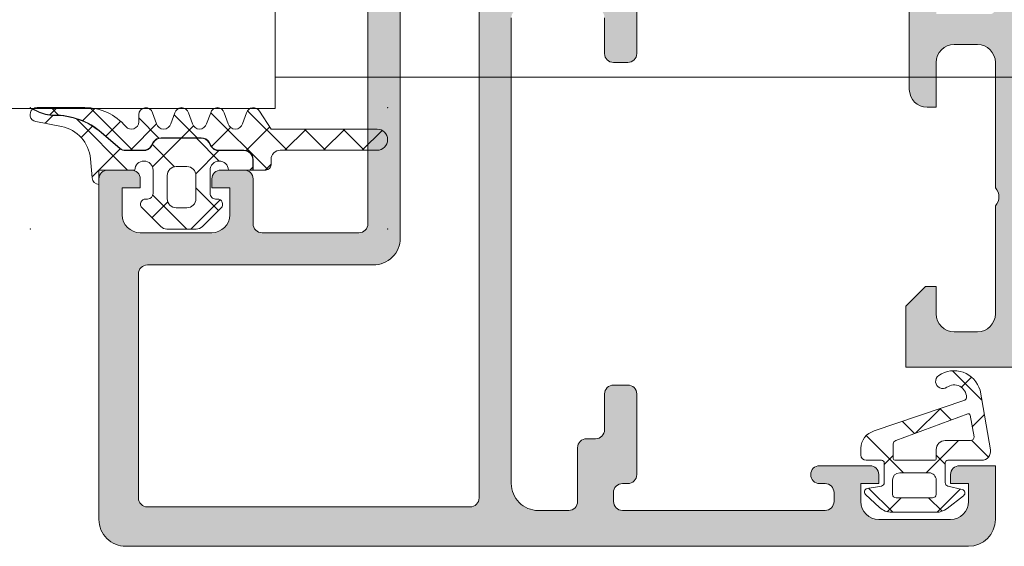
# Model space of a CAD drawing. Header units: millimetres. Extents: x 213386 to 506888, y 183055 to 450952.
# Tile 924 of 1056: x 393799 to 393854, y 342575 to 342604. Entities that reach past the tile are written whole.
import ezdxf

# ---------------------------------------------------------------- set-up
doc = ezdxf.new("R2010")
doc.units = ezdxf.units.MM
doc.layers.add('FASÁDA DETAILNÍ', color=255, linetype='Continuous', lineweight=0)
doc.layers.add('NOVA', color=255, linetype='Continuous', lineweight=0)

# ---------------------------------------------------------------- blocks, each defined once
blk = doc.blocks.new('A$C69D17D4D')
at = {"layer": 'FASÁDA DETAILNÍ'}
h = blk.add_hatch(color=256, dxfattribs=at)
edge = h.paths.add_edge_path(flags=16)
edge.add_ellipse((-4136.294664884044, 24829.51812637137), major_axis=(-0.4999740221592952, 0), ratio=1, start_angle=89.99702292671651, end_angle=180.0029770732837, ccw=False)
edge.add_line((-4136.29469086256, 24829.01815234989), (-4154.29469086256, 24829.01815234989))
edge.add_ellipse((-4154.294716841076, 24829.51812637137), major_axis=(-0.4999740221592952, 0), ratio=1, start_angle=-0.002977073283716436, end_angle=90.00297707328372, ccw=False)
edge.add_line((-4154.79469086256, 24829.51815234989), (-4154.79469086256, 24842.01815234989))
edge.add_ellipse((-4154.294669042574, 24842.0181305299), major_axis=(-0.5000218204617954, 0), ratio=1, start_angle=270.0025002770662, end_angle=359.9974997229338, ccw=False)
edge.add_line((-4154.29469086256, 24842.51815234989), (-4141.691639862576, 24842.51815234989))
edge.add_ellipse((-4141.691638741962, 24844.01815122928), major_axis=(-1.499998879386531, 0), ratio=1, start_angle=89.99995719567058, end_angle=180.0000428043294)
edge.add_line((-4140.191639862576, 24844.01815234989), (-4140.191639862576, 24857.01814034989))
edge.add_ellipse((-4139.691640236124, 24857.01814072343), major_axis=(-0.4999996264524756, 0), ratio=1, start_angle=-90.00004280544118, end_angle=4.2805441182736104e-05, ccw=False)
edge.add_line((-4139.691639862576, 24857.51814034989), (-4136.29469086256, 24857.51814034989))
edge.add_ellipse((-4136.294690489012, 24857.01814072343), major_axis=(-0.4999996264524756, 0), ratio=1, start_angle=179.9999571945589, end_angle=270.0000428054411, ccw=False)
edge.add_line((-4135.79469086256, 24857.01814034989), (-4135.79469086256, 24829.51815234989))
edge = h.paths.add_edge_path()
edge.add_line((-4106.994695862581, 24828.3181403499), (-4106.994695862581, 24831.3181403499))
edge.add_line((-4106.994695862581, 24831.3181403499), (-4108.994695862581, 24831.3181403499))
edge.add_arc((-4108.994721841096, 24830.81816632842), 0.4999740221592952, 89.99702292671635, 180.0029770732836)
edge.add_line((-4109.494695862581, 24830.8181403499), (-4109.494695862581, 24830.3181403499))
edge.add_line((-4109.494695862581, 24830.3181403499), (-4108.494695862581, 24830.3181403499))
edge.add_line((-4108.494695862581, 24830.3181403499), (-4108.494695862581, 24829.3181403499))
edge.add_arc((-4109.494759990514, 24829.31820447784), 1.000064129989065, 270.0036740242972, 359.9963259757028, ccw=False)
edge.add_line((-4109.494695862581, 24828.3181403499), (-4113.494695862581, 24828.3181403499))
edge.add_arc((-4113.494665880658, 24829.31817033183), 1.00002998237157, 180.0017177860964, 269.9982822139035, ccw=False)
edge.add_line((-4114.494695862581, 24829.3181403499), (-4114.494695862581, 24830.3181403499))
edge.add_line((-4114.494695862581, 24830.3181403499), (-4113.494695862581, 24830.3181403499))
edge.add_line((-4113.494695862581, 24830.3181403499), (-4113.494695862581, 24830.8181403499))
edge.add_arc((-4113.994701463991, 24830.81813474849), 0.5000056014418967, 0.0006418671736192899, 89.99935813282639)
edge.add_line((-4113.994695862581, 24831.3181403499), (-4116.794698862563, 24831.3181403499))
edge.add_arc((-4116.794698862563, 24830.8181403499), 0.5, 90, 270)
edge.add_line((-4116.794698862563, 24830.3181403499), (-4116.494695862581, 24830.3181403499))
edge.add_arc((-4116.494706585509, 24829.81812962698), 0.5000107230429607, 0.00122873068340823, 89.99877126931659, ccw=False)
edge.add_line((-4115.994695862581, 24829.8181403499), (-4115.994695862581, 24829.3181403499))
edge.add_arc((-4116.49476378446, 24829.31820827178), 0.5000679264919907, 270.00778221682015, 359.9922177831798, ccw=False)
edge.add_line((-4116.494695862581, 24828.8181403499), (-4127.79469086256, 24828.8181403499))
edge.add_arc((-4127.794669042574, 24829.31816216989), 0.5000218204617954, 180.0025002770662, 269.99749972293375, ccw=False)
edge.add_line((-4128.29469086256, 24829.3181403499), (-4128.29469086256, 24829.8181403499))
edge.add_arc((-4127.794753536, 24829.81820302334), 0.4999373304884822, 89.99281725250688, 180.0071827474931, ccw=False)
edge.add_line((-4127.79469086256, 24830.3181403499), (-4127.494687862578, 24830.3181403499))
edge.add_arc((-4127.494750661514, 24830.81820314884), 0.5000628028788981, 270.0071953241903, 359.9928046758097)
edge.add_line((-4126.994687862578, 24830.8181403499), (-4126.994687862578, 24835.3181403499))
edge.add_arc((-4127.494693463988, 24835.31813474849), 0.5000056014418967, 0.0006418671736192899, 89.99935813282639)
edge.add_line((-4127.494687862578, 24835.8181403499), (-4128.29469086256, 24835.8181403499))
edge.add_arc((-4128.294716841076, 24835.31816632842), 0.4999740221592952, 89.99702292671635, 180.0029770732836)
edge.add_line((-4128.79469086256, 24835.3181403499), (-4128.79469086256, 24833.3181403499))
edge.add_arc((-4129.294758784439, 24833.31820827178), 0.5000679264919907, 270.00778221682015, 359.9922177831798, ccw=False)
edge.add_line((-4129.29469086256, 24832.8181403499), (-4129.79469086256, 24832.8181403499))
edge.add_arc((-4129.794753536, 24832.31820302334), 0.4999373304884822, 89.99281725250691, 180.0071827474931)
edge.add_line((-4130.29469086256, 24832.3181403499), (-4130.29469086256, 24829.3181403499))
edge.add_arc((-4130.794745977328, 24829.31819546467), 0.5000551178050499, 270.0063149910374, 359.9936850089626, ccw=False)
edge.add_line((-4130.79469086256, 24828.8181403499), (-4132.494687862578, 24828.8181403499))
edge.add_arc((-4132.494719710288, 24830.31810850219), 1.499968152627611, 179.9987834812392, 270.00121651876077, ccw=False)
edge.add_line((-4133.994687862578, 24830.3181403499), (-4133.994687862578, 24856.3181403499))
edge.add_arc((-4133.494708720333, 24856.31816120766), 0.4999791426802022, 89.99760977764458, 180.0023902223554, ccw=False)
edge.add_line((-4133.494687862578, 24856.8181403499), (-4129.29469086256, 24856.8181403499))
edge.add_arc((-4129.29469646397, 24856.31813474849), 0.5000056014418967, 0.000641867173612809, 89.99935813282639, ccw=False)
edge.add_line((-4128.79469086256, 24856.3181403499), (-4128.79469086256, 24854.3181403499))
edge.add_arc((-4128.294669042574, 24854.31816216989), 0.5000218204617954, 180.0025002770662, 269.9974997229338)
edge.add_line((-4128.29469086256, 24853.8181403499), (-4127.494687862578, 24853.8181403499))
edge.add_arc((-4127.494740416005, 24854.31819290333), 0.5000525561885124, 270.0060215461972, 359.9939784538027)
edge.add_line((-4126.994687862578, 24854.3181403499), (-4126.994687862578, 24859.31814134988))
edge.add_line((-4126.994687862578, 24859.31814134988), (-4127.212008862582, 24860.07603034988))
edge.add_arc((-4126.92363044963, 24860.15872166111), 0.2999999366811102, 127.9048146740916, 196.0000242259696, ccw=False)
edge.add_arc((-4127.292240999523, 24860.63214150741), 0.300000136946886, 307.9047180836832, 359.999969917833)
edge.add_line((-4126.992240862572, 24860.6321413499), (-4126.992242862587, 24862.69628834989))
edge.add_arc((-4127.392242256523, 24862.69628880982), 0.3999993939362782, 359.9999341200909, 471.9737695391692)
edge.add_line((-4127.541914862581, 24863.0672303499), (-4129.565143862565, 24862.2508693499))
edge.add_arc((-4129.490307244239, 24862.06539908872), 0.199999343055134, 111.9739078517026, 204.1410923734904)
edge.add_line((-4129.67281486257, 24861.98360234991), (-4128.604494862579, 24859.5999173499))
edge.add_arc((-4128.787002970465, 24859.51812064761), 0.1999997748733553, -90.81990060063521, 24.1410254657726, ccw=False)
edge.add_line((-4128.789864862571, 24859.31814134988), (-4140.093944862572, 24859.3181403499))
edge.add_arc((-4140.102376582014, 24859.50955484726), 0.1916001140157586, 178.9555499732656, 272.5222218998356, ccw=False)
edge.add_line((-4140.293944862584, 24859.5130473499), (-4140.293944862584, 24859.93363134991))
edge.add_line((-4140.293944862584, 24859.93363134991), (-4138.862209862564, 24862.39924334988))
edge.add_arc((-4139.121546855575, 24862.55005504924), 0.2999997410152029, 329.820803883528, 434.0000282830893)
edge.add_line((-4139.038855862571, 24862.83843334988), (-4140.531016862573, 24863.26630434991))
edge.add_line((-4140.531016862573, 24863.26630434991), (-4141.394291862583, 24863.76471634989))
edge.add_arc((-4141.594291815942, 24863.41830610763), 0.4000000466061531, 60.00001156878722, 179.9999652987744)
edge.add_line((-4141.99429186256, 24863.41830634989), (-4141.993944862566, 24859.31037534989))
edge.add_line((-4141.993944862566, 24859.31037534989), (-4141.991639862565, 24844.81831834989))
edge.add_arc((-4142.491639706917, 24844.81814022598), 0.4999998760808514, -90.00001783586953, 0.02041150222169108, ccw=False)
edge.add_line((-4142.491639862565, 24844.3181403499), (-4147.894681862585, 24844.3181403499))
edge.add_arc((-4147.894682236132, 24844.81813997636), 0.4999996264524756, 179.9999571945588, 270.0000428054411, ccw=False)
edge.add_line((-4148.394681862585, 24844.8181403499), (-4148.394681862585, 24847.3181403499))
edge.add_arc((-4148.894681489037, 24847.31814072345), 0.4999996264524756, 359.9999571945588, 450.0000428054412)
edge.add_line((-4148.894681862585, 24847.8181403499), (-4150.194684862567, 24847.8181403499))
edge.add_arc((-4150.194705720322, 24847.31816120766), 0.4999791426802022, 89.99760977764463, 180.0023902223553)
edge.add_line((-4150.694684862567, 24847.3181403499), (-4150.694684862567, 24846.8181403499))
edge.add_line((-4150.694684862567, 24846.8181403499), (-4149.694684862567, 24846.8181403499))
edge.add_line((-4149.694684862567, 24846.8181403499), (-4149.694684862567, 24845.3181403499))
edge.add_arc((-4150.694716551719, 24845.31817203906), 1.000031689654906, 270.0018155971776, 359.99818440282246, ccw=False)
edge.add_line((-4150.694684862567, 24844.3181403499), (-4154.694684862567, 24844.3181403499))
edge.add_arc((-4154.694615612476, 24845.31820959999), 1.000069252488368, 180.0039674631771, 269.99603253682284, ccw=False)
edge.add_line((-4155.694684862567, 24845.3181403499), (-4155.694684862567, 24846.8181403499))
edge.add_line((-4155.694684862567, 24846.8181403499), (-4154.694684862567, 24846.8181403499))
edge.add_line((-4154.694684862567, 24846.8181403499), (-4154.694684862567, 24847.3181403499))
edge.add_arc((-4155.194658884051, 24847.31816632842), 0.4999740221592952, 359.9970229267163, 450.0029770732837)
edge.add_line((-4155.194684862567, 24847.8181403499), (-4156.494687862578, 24847.8181403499))
edge.add_arc((-4156.494682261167, 24847.31813474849), 0.5000056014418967, 90.0006418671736, 179.9993581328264)
edge.add_line((-4156.994687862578, 24847.3181403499), (-4156.994687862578, 24828.3181403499))
edge.add_arc((-4155.494717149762, 24828.31811106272), 1.49997071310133, 179.9988812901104, 270.0011187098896)
edge.add_line((-4155.494687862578, 24826.8181403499), (-4108.494695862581, 24826.8181403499))
edge.add_arc((-4108.494756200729, 24828.31820068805), 1.50006033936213, 270.0023046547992, 359.9976953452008)
h = blk.add_hatch(color=256, dxfattribs=at)
edge = h.paths.add_edge_path()
edge.add_arc((-4088.69484676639, 24856.93811970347), 0.1199999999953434, 270, 360)
edge.add_line((-4088.574846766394, 24856.93811970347), (-4088.574846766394, 24859.69811770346))
edge.add_arc((-4088.274846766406, 24859.69811770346), 0.2999999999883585, 90, 180, ccw=False)
edge.add_line((-4088.274846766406, 24859.99811770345), (-4087.294872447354, 24859.99811770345))
edge.add_arc((-4087.294872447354, 24859.69811770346), 0.2999999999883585, 0, 90, ccw=False)
edge.add_line((-4086.994872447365, 24859.69811770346), (-4086.994872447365, 24857.81810670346))
edge.add_arc((-4086.916005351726, 24857.55056336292), 0.2789255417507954, 106.4245945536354, 181.1628700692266)
edge.add_line((-4087.194873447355, 24857.54490270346), (-4087.194873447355, 24857.09130870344))
edge.add_arc((-4086.916036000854, 24857.08564029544), 0.2788950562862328, 178.8354106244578, 253.5801235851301)
edge.add_line((-4086.994872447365, 24856.81811970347), (-4086.194697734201, 24856.81811970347))
edge.add_arc((-4086.194697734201, 24855.81811970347), 1, 0, 90, ccw=False)
edge.add_line((-4085.194697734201, 24855.81811970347), (-4085.194697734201, 24852.31811234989))
edge.add_arc((-4086.194717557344, 24852.31813217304), 1.000019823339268, 270.0011357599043, 359.9988642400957, ccw=False)
edge.add_line((-4086.194697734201, 24851.31811234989), (-4086.694697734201, 24851.31811234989))
edge.add_line((-4086.694697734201, 24851.31811234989), (-4086.694697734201, 24853.81811234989))
edge.add_arc((-4087.694743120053, 24853.81806696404), 1.000045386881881, 0.002600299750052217, 89.99739970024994)
edge.add_line((-4087.694697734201, 24854.81811234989), (-4088.994716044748, 24854.81811234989))
edge.add_arc((-4088.99466354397, 24853.81805984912), 1.000052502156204, 90.00300791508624, 179.9969920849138)
edge.add_line((-4089.994716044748, 24853.81811234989), (-4089.994716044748, 24846.81811234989))
edge.add_arc((-4089.4695942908, 24846.31811234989), 0.7250881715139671, 136.4038161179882, 223.5961838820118)
edge.add_line((-4089.994716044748, 24845.81811234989), (-4089.994716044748, 24839.78402421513))
edge.add_arc((-4088.99466354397, 24839.78407671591), 1.000052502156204, 180.0030079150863, 269.9969920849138)
edge.add_line((-4088.994716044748, 24838.78402421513), (-4087.694697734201, 24838.78402421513))
edge.add_arc((-4087.694743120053, 24839.78406960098), 1.000045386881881, 270.00260029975, 359.99739970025)
edge.add_line((-4086.694697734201, 24839.78402421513), (-4086.69469773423, 24841.31811234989))
edge.add_line((-4086.69469773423, 24841.31811234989), (-4086.094691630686, 24841.31811234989))
edge.add_line((-4086.094691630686, 24841.31811234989), (-4084.994716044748, 24840.21810624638))
edge.add_line((-4084.994716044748, 24840.21810624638), (-4084.994716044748, 24836.81811234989))
edge.add_line((-4084.994716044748, 24836.81811234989), (-4111.994616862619, 24836.81811234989))
edge.add_line((-4111.994616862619, 24836.81811234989), (-4111.994616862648, 24840.21810624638))
edge.add_line((-4111.994616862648, 24840.21810624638), (-4110.894641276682, 24841.31811234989))
edge.add_line((-4110.894641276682, 24841.31811234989), (-4110.294635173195, 24841.31811234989))
edge.add_line((-4110.294635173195, 24841.31811234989), (-4110.294635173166, 24839.78402421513))
edge.add_arc((-4109.294589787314, 24839.78406960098), 1.000045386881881, 180.00260029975, 269.9973997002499)
edge.add_line((-4109.294635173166, 24838.78402421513), (-4107.994616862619, 24838.78402421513))
edge.add_arc((-4107.994669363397, 24839.78407671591), 1.000052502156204, 270.0030079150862, 359.9969920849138)
edge.add_line((-4106.994616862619, 24839.78402421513), (-4106.994616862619, 24845.81811234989))
edge.add_arc((-4107.519738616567, 24846.31811234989), 0.7250881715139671, 316.4038161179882, 403.5961838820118)
edge.add_line((-4106.994616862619, 24846.81811234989), (-4106.994616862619, 24853.81811234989))
edge.add_arc((-4107.994669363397, 24853.81805984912), 1.000052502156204, 0.003007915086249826, 89.99699208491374)
edge.add_line((-4107.994616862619, 24854.81811234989), (-4109.294635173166, 24854.81811234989))
edge.add_arc((-4109.294589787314, 24853.81806696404), 1.000045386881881, 90.00260029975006, 179.9973997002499)
edge.add_line((-4110.294635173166, 24853.81811234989), (-4110.294635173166, 24851.31811234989))
edge.add_line((-4110.294635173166, 24851.31811234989), (-4110.794635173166, 24851.31811234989))
edge.add_arc((-4110.794615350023, 24852.31813217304), 1.000019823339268, 180.0011357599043, 269.9988642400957, ccw=False)
edge.add_line((-4111.794635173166, 24852.31811234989), (-4111.794635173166, 24856.81811234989))
edge.add_arc((-4111.294645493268, 24856.81812267), 0.4999896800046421, 89.99881737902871, 180.0011826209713, ccw=False)
edge.add_line((-4111.294635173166, 24857.31811234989), (-4110.294635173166, 24857.31811234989))
edge.add_line((-4110.294635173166, 24857.31811234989), (-4110.294635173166, 24856.51810929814))
edge.add_line((-4110.294635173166, 24856.51810929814), (-4107.294619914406, 24856.51810929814))
edge.add_arc((-4107.294617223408, 24856.81811701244), 0.3000077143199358, 269.9994860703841, 360.0005139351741)
edge.add_arc((-4107.073445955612, 24857.08564029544), 0.2788950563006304, 286.4198764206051, 361.1645893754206)
edge.add_line((-4106.794608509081, 24857.09130870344), (-4106.794608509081, 24857.54490270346))
edge.add_arc((-4107.073476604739, 24857.55056336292), 0.2789255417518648, 358.8371299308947, 433.5754054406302)
edge.add_line((-4106.994609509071, 24857.81810670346), (-4106.994609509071, 24859.69811770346))
edge.add_arc((-4106.694609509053, 24859.69811770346), 0.3000000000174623, 90, 180, ccw=False)
edge.add_line((-4106.694609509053, 24859.99811770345), (-4105.71463519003, 24859.99811770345))
edge.add_arc((-4105.714635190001, 24859.69811770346), 0.2999999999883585, 0, 90.00000000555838, ccw=False)
edge.add_line((-4105.414635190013, 24859.69811770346), (-4105.414635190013, 24856.93811970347))
edge.add_arc((-4105.294635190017, 24856.93811970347), 0.1199999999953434, 180, 270)
edge.add_line((-4105.294635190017, 24856.81811970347), (-4100.994609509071, 24856.81811970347))
edge.add_arc((-4100.994609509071, 24857.31811970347), 0.5, 270, 360)
edge.add_line((-4100.494609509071, 24857.31811970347), (-4100.494609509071, 24858.01811970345))
edge.add_line((-4100.494609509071, 24858.01811970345), (-4101.876104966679, 24860.41094002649))
edge.add_arc((-4101.756489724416, 24860.47999991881), 0.1381197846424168, 82.29756250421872, 210.0000000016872, ccw=False)
edge.add_arc((-4102.204108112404, 24855.63864868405), 4.999999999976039, 18.709400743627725, 84.65077199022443, ccw=False)
edge.add_arc((-4096.994740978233, 24857.40287487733), 0.4999999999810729, 198.709400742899, 341.2905992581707)
edge.add_arc((-4091.785373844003, 24855.63864868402), 5.000000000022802, 95.34922800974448, 161.2905992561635, ccw=False)
edge.add_arc((-4092.232992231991, 24860.47999991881), 0.1381197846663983, -30.000000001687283, 97.70243749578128, ccw=False)
edge.add_line((-4092.113376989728, 24860.41094002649), (-4093.494872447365, 24858.01811970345))
edge.add_line((-4093.494872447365, 24858.01811970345), (-4093.494872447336, 24857.31811970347))
edge.add_arc((-4092.994872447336, 24857.31811970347), 0.5, 180, 270)
edge.add_line((-4092.994872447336, 24856.81811970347), (-4088.69484676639, 24856.81811970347))
edge = h.paths.add_edge_path(flags=16)
edge.add_arc((-4103.994624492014, 24838.91811845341), 0.5, 180, 270)
edge.add_line((-4103.994624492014, 24838.41811845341), (-4091.994716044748, 24838.41811845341))
edge.add_arc((-4091.994716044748, 24838.91811845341), 0.5, 270, 360)
edge.add_line((-4091.494716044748, 24838.91811845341), (-4091.494716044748, 24854.61810014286))
edge.add_arc((-4091.994716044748, 24854.61810014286), 0.5, 0, 90)
edge.add_line((-4091.994716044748, 24855.11810014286), (-4103.994624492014, 24855.11810014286))
edge.add_arc((-4103.994624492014, 24854.61810014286), 0.5, 90, 180)
edge.add_line((-4104.494624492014, 24854.61810014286), (-4104.494624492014, 24853.11810014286))
edge.add_line((-4104.494624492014, 24853.11810014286), (-4104.994624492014, 24853.11810014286))
edge.add_arc((-4104.994624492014, 24852.61810014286), 0.5, 90, 180)
edge.add_line((-4105.494624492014, 24852.61810014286), (-4105.494624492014, 24840.91811845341))
edge.add_arc((-4104.994624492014, 24840.91811845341), 0.5, 180, 270)
edge.add_line((-4104.994624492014, 24840.41811845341), (-4104.494624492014, 24840.41811845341))
edge.add_line((-4104.494624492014, 24840.41811845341), (-4104.494624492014, 24838.91811845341))
h = blk.add_hatch(dxfattribs=at)
h.set_pattern_fill('ANSI37', color=256, scale=0.625, angle=90, style=0)
h.set_pattern_definition([(135, (-4287.505250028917, 0), (-1.403165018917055, -1.403165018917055), []), (225, (-4287.505250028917, 0), (1.403165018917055, -1.403165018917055), [])])
edge = h.paths.add_edge_path()
edge.add_arc((-4150.384763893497, 24845.90811894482), 0.2900050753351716, 314.9975633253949, 449.9994892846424)
edge.add_line((-4150.384761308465, 24846.19812402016), (-4150.484755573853, 24846.19812402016))
edge.add_arc((-4150.484755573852, 24846.50812402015), 0.3099999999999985, 179.9999999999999, 270.0000000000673, ccw=False)
edge.add_line((-4150.79475557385, 24846.50812402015), (-4150.79475557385, 24847.80810002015))
edge.add_arc((-4150.284755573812, 24847.80810002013), 0.5100000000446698, 1.1235201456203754, 180.0000000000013, ccw=False)
edge.add_line((-4149.774853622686, 24847.81810003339), (-4148.41624559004, 24847.81810185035))
edge.add_line((-4148.416245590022, 24847.81810185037), (-4148.416245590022, 24848.40810215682))
edge.add_arc((-4148.906245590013, 24848.4081021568), 0.4900000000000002, 2.105722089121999e-13, 90.00000000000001)
edge.add_line((-4148.906245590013, 24848.89810215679), (-4150.306243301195, 24848.89810215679))
edge.add_arc((-4150.306243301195, 24849.4081021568), 0.5099999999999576, 210.0000000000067, 270.0000000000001, ccw=False)
edge.add_line((-4150.747916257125, 24849.15310215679), (-4150.863386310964, 24849.35310215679))
edge.add_arc((-4151.287738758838, 24849.10810215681), 0.4900000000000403, 30.00000000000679, 90.00000000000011)
edge.add_line((-4151.287738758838, 24849.5981021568), (-4153.524748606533, 24849.5981021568))
edge.add_arc((-4153.52474860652, 24849.10810215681), 0.4899999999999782, 90.00000000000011, 150.0000000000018)
edge.add_line((-4153.949101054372, 24849.35310215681), (-4154.06457110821, 24849.1531021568))
edge.add_arc((-4154.506244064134, 24849.4081021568), 0.5100000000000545, 269.99999999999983, 330.00000000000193, ccw=False)
edge.add_line((-4154.506244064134, 24848.89810215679), (-4155.503841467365, 24848.89810215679))
edge.add_arc((-4155.503841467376, 24849.40403552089), 0.5059333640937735, 229.3588191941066, 269.99999999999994, ccw=False)
edge.add_line((-4155.833365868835, 24849.0201315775), (-4156.859597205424, 24849.90099845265))
edge.add_arc((-4159.460794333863, 24846.87054052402), 3.993732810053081, 49.35881919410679, 90.61886913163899)
edge.add_arc((-4159.525641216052, 24852.87392311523), 2.010000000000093, 243.3452087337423, 270.6188691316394, ccw=False)
edge.add_line((-4160.427355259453, 24851.07753457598), (-4160.694391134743, 24851.21157573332))
edge.add_arc((-4160.449421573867, 24850.90811202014), 0.3900003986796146, 128.9120293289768, 258.9894375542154)
edge.add_line((-4160.523907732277, 24850.52529075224), (-4159.085816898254, 24850.24568918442))
edge.add_arc((-4159.469428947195, 24848.27263525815), 2.010000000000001, 4.99524938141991, 78.99750356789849, ccw=False)
edge.add_line((-4157.467063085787, 24848.44765227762), (-4157.373280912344, 24847.37469249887))
edge.add_arc((-4156.984713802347, 24847.40811379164), 0.3900017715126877, 184.9160046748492, 268.5301263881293)
edge.add_line((-4156.99471786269, 24847.01824034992), (-4156.99471786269, 24847.8181113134))
edge.add_line((-4156.99471786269, 24847.81811131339), (-4154.994638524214, 24847.81810007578))
edge.add_arc((-4154.484736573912, 24847.80810002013), 0.5100000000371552, 0, 178.8764750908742, ccw=False)
edge.add_line((-4153.974736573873, 24847.80810002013), (-4153.974736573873, 24846.50812402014))
edge.add_arc((-4154.284736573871, 24846.50812402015), 0.3100000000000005, 269.99999999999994, 359.99999999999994, ccw=False)
edge.add_line((-4154.284736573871, 24846.19812402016), (-4154.38476157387, 24846.19812402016))
edge.add_arc((-4154.384733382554, 24845.90810864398), 0.2900153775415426, 90.00556950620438, 224.9966855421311)
edge.add_line((-4154.589817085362, 24845.70304866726), (-4153.549252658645, 24844.66175164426))
edge.add_arc((-4153.202648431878, 24845.00811202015), 0.4900000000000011, 224.9798378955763, 269.9999999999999)
edge.add_line((-4153.202648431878, 24844.51811202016), (-4151.566599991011, 24844.51811202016))
edge.add_arc((-4151.566599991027, 24845.00811202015), 0.4899999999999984, 270.0000000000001, 315.0276992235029)
edge.add_line((-4151.219950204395, 24844.66179724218), (-4150.179708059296, 24845.70304566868))
edge = h.paths.add_edge_path()
edge.add_arc((-4152.084732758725, 24847.50813383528), 0.4999901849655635, -1.1368683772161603e-13, 89.9999999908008, ccw=False)
edge.add_line((-4151.584742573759, 24847.50813383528), (-4151.584742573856, 24846.20812402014))
edge.add_arc((-4152.084723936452, 24846.20810538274), 0.4999813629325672, -90.0021357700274, 0.002135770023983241, ccw=False)
edge.add_line((-4152.084742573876, 24845.70812402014), (-4152.684749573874, 24845.70812402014))
edge.add_arc((-4152.684768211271, 24846.20810538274), 0.4999813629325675, 179.997864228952, 270.0021357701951, ccw=False)
edge.add_line((-4153.184749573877, 24846.20812402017), (-4153.184749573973, 24847.50813383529))
edge.add_arc((-4152.684759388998, 24847.50813383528), 0.4999901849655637, 90, 180, ccw=False)
edge.add_line((-4152.684759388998, 24848.00812402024), (-4152.084732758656, 24848.00812402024))
h = blk.add_hatch(dxfattribs=at)
h.set_pattern_fill('ANSI37', color=256, scale=0.48, angle=90, style=0)
h.set_pattern_definition([(135, (-4287.505250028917, 0), (-1.077630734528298, -1.077630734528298), []), (225, (-4287.505250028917, 0), (1.077630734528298, -1.077630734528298), [])])
edge = h.paths.add_edge_path()
edge.add_line((-4149.780529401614, 24850.40152880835), (-4150.00778829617, 24851.00858631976))
edge.add_arc((-4150.384624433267, 24850.90811111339), 0.3900009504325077, 14.92936879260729, 165.070631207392)
edge.add_line((-4150.761460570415, 24851.00858631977), (-4150.988719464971, 24850.40152880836))
edge.add_arc((-4151.384624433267, 24850.50811227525), 0.4100009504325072, 195.0676336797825, 344.9323663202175, ccw=False)
edge.add_line((-4151.780529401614, 24850.40152880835), (-4152.007788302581, 24851.00858633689))
edge.add_arc((-4152.384624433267, 24850.90811261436), 0.390000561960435, 14.92915839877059, 165.0708416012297)
edge.add_line((-4152.761460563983, 24851.00858633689), (-4152.988719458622, 24850.40152882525))
edge.add_arc((-4153.384624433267, 24850.50811077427), 0.4100005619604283, 195.0674247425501, 344.9325713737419, ccw=False)
edge.add_line((-4153.780529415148, 24850.40152885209), (-4154.007784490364, 24851.0085863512))
edge.add_arc((-4154.384667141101, 24850.90809910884), 0.3900489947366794, 14.92931686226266, 179.9999999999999)
edge.add_line((-4154.774716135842, 24850.90809910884), (-4154.774716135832, 24850.50811001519))
edge.add_arc((-4155.184716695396, 24850.50811001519), 0.4100005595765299, 220.3199356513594, 359.99999999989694, ccw=False)
edge.add_arc((-4157.77700291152, 24848.30814015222), 2.989972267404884, 40.31993784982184, 90.00133045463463)
edge.add_line((-4157.777072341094, 24851.29811241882), (-4160.448863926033, 24851.29811202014))
edge.add_arc((-4160.449421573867, 24850.90811202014), 0.3900003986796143, 89.91807475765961, 125.6405699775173)
edge.add_line((-4160.676674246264, 24851.2250608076), (-4160.418382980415, 24851.09540908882))
edge.add_arc((-4159.525641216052, 24852.87392311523), 1.990000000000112, 243.345208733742, 270.6188691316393)
edge.add_arc((-4159.460794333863, 24846.87054052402), 4.013732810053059, 49.358819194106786, 90.61886913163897, ccw=False)
edge.add_line((-4156.84657081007, 24849.91617452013), (-4155.820339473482, 24849.03530764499))
edge.add_arc((-4155.503841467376, 24849.40403552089), 0.4859333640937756, 229.3588191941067, 269.9999999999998)
edge.add_line((-4155.503841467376, 24848.91810215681), (-4154.506244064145, 24848.91810215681))
edge.add_arc((-4154.506244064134, 24849.4081021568), 0.4900000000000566, 270.0000000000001, 330.0000000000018)
edge.add_line((-4154.081891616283, 24849.1631021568), (-4153.966421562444, 24849.3631021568))
edge.add_arc((-4153.52474860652, 24849.10810215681), 0.5099999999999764, 89.99999999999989, 150.0000000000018, ccw=False)
edge.add_line((-4153.52474860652, 24849.61810215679), (-4151.287738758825, 24849.61810215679))
edge.add_arc((-4151.287738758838, 24849.10810215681), 0.5100000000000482, 30.00000000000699, 89.99999999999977, ccw=False)
edge.add_line((-4150.846065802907, 24849.36310215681), (-4150.730595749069, 24849.16310215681))
edge.add_arc((-4150.306243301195, 24849.4081021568), 0.4899999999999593, 210.000000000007, 269.9999999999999)
edge.add_line((-4150.306243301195, 24848.91810215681), (-4148.906245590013, 24848.91810215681))
edge.add_arc((-4148.906245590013, 24848.4081021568), 0.509999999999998, -2.2737367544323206e-13, 90, ccw=False)
edge.add_line((-4148.396245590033, 24848.4081021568), (-4148.396245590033, 24847.8181018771))
edge.add_line((-4148.396245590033, 24847.81810187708), (-4147.684624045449, 24847.81810282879))
edge.add_arc((-4147.684624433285, 24848.10810282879), 0.2900000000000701, 270.0000766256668, 360.0000000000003)
edge.add_line((-4147.394624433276, 24848.10810282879), (-4147.394624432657, 24848.40808795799))
edge.add_arc((-4146.884802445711, 24848.40826950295), 0.5098220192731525, 89.97571351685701, 180.0204027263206, ccw=False)
edge.add_line((-4146.884586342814, 24848.9180914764), (-4141.484623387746, 24848.91812199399))
edge.add_arc((-4141.484626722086, 24849.50812046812), 0.5899984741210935, 270.0003238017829, 450.0000000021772)
edge.add_line((-4141.484626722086, 24850.09811894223), (-4147.390034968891, 24850.09811894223))
edge.add_line((-4147.390034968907, 24850.09811894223), (-4148.046738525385, 24851.10287327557))
edge.add_arc((-4148.384626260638, 24850.90811264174), 0.3899997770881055, 29.95942118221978, 165.0702409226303)
edge.add_line((-4148.761460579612, 24851.00859011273), (-4148.988719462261, 24850.40152881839))
edge.add_arc((-4149.384624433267, 24850.50811227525), 0.4100009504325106, 195.0676336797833, 344.93236777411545, ccw=False)
h = blk.add_hatch(dxfattribs=at)
h.set_pattern_fill('ANSI37', color=256, scale=0.625, angle=270, style=0)
h.set_pattern_definition([(315, (-4109.494715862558, 24830.31811234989), (1.403165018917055, 1.403165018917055), []), (44.99999999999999, (-4109.494715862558, 24830.31811234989), (-1.403165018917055, 1.403165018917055), [])])
edge = h.paths.add_edge_path(flags=16)
edge.add_ellipse((-4109.796930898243, 24832.22032549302), major_axis=(-0.4977897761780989, 0), ratio=1, start_angle=-90.2547220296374, end_angle=0.1925797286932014)
edge.add_line((-4110.294717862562, 24832.2186523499), (-4110.294717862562, 24831.7181333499))
edge.add_ellipse((-4110.39470160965, 24831.71811909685), major_axis=(-0.09998374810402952, 0), ratio=1, start_angle=89.99125930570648, end_angle=180.0081677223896, ccw=False)
edge.add_line((-4110.39471686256, 24831.61813534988), (-4112.595146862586, 24831.61813134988))
edge.add_ellipse((-4112.595144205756, 24831.71813600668), major_axis=(-0.1000046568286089, 0), ratio=1, start_angle=0.0015221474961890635, end_angle=89.99847781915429, ccw=False)
edge.add_line((-4112.695148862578, 24831.7181333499), (-4112.695148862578, 24832.5300753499))
edge.add_ellipse((-4112.495142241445, 24832.53006687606), major_axis=(-0.2000066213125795, 0), ratio=1, start_angle=285.6886153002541, end_angle=359.9975725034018, ccw=False)
edge.add_line((-4112.549225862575, 24832.72262234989), (-4108.531084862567, 24834.20994734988))
edge.add_ellipse((-4108.496371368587, 24834.1161658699), major_axis=(-0.09999996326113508, 0), ratio=1, start_angle=190.3222841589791, end_angle=290.3121828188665, ccw=False)
edge.add_line((-4108.397989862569, 24834.13408434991), (-4108.177706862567, 24832.92461534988))
edge.add_ellipse((-4108.377597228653, 24832.91810665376), major_axis=(-0.1999963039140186, 0), ratio=1, start_angle=89.99895893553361, end_angle=181.8649678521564, ccw=False)
edge.add_line((-4108.377600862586, 24832.7181103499), (-4109.794717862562, 24832.7181103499))
edge = h.paths.add_edge_path(flags=16)
edge.add_ellipse((-4110.494719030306, 24829.71812151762), major_axis=(-0.2000001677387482, 0), ratio=1, start_angle=89.99976157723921, end_angle=180.0002384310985, ccw=False)
edge.add_line((-4110.49471986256, 24829.51812134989), (-4112.529176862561, 24829.51812534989))
edge.add_ellipse((-4112.529181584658, 24829.71812062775), major_axis=(-0.1999952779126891, 0), ratio=1, start_angle=-0.0004933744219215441, end_angle=90.0013528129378, ccw=False)
edge.add_line((-4112.729176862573, 24829.71812234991), (-4112.729176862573, 24830.51813234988))
edge.add_ellipse((-4112.32916605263, 24830.51812354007), major_axis=(-0.4000108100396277, 0), ratio=1, start_angle=270.0019780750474, end_angle=359.9987381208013, ccw=False)
edge.add_line((-4112.329179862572, 24830.91813434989), (-4110.694716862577, 24830.91813434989))
edge.add_ellipse((-4110.694713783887, 24830.51813942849), major_axis=(-0.3999949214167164, 0), ratio=1, start_angle=179.9989860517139, end_angle=270.0004409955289, ccw=False)
edge.add_line((-4110.294718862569, 24830.51813234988), (-4110.294718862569, 24829.71812234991))
edge = h.paths.add_edge_path()
edge.add_arc((-4108.894726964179, 24829.79467346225), 0.2000083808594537, 310.0023157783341, 434.9984805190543)
edge.add_line((-4108.842955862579, 24829.98786534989), (-4109.646480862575, 24830.17839934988))
edge.add_arc((-4109.594704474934, 24830.37159293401), 0.2000113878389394, 180.0027454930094, 254.9971436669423, ccw=False)
edge.add_line((-4109.794715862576, 24830.37158334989), (-4109.794715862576, 24831.4681333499))
edge.add_arc((-4109.644728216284, 24831.46814370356), 0.1499876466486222, 89.99604484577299, 180.0039551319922, ccw=False)
edge.add_line((-4109.644717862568, 24831.61813134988), (-4107.761846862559, 24831.61812334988))
edge.add_arc((-4107.761844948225, 24832.11812322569), 0.4999998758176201, 269.9997806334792, 369.9335722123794)
edge.add_line((-4107.269340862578, 24832.2043763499), (-4107.850729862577, 24835.52410234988))
edge.add_arc((-4109.294715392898, 24835.1180280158), 1.499996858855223, 15.70692445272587, 125.0875539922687)
edge.add_arc((-4109.927022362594, 24836.0181308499), 0.3999981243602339, 125.0880041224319, 305.0880041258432)
edge.add_arc((-4109.29250080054, 24835.13683118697), 0.6860034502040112, 0.484358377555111, 126.14118557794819, ccw=False)
edge.add_arc((-4108.755624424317, 24835.1230110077), 0.150387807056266, -70.9838490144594, 7.4960782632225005, ccw=False)
edge.add_line((-4108.706622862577, 24834.9808303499), (-4113.752848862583, 24833.2531483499))
edge.add_arc((-4113.494727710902, 24832.2870563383), 0.999980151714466, 104.9589109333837, 180.000572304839)
edge.add_line((-4114.494707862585, 24832.2870463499), (-4114.49471986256, 24831.91814134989))
edge.add_arc((-4114.194700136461, 24831.91816207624), 0.3000197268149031, 180.0039581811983, 269.9968057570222)
edge.add_line((-4114.194716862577, 24831.61814234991), (-4113.344701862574, 24831.61814234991))
edge.add_arc((-4113.344688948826, 24831.46815826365), 0.1499840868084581, -0.004933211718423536, 90.00493321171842, ccw=False)
edge.add_line((-4113.194704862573, 24831.46814534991), (-4113.19471586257, 24830.37158334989))
edge.add_arc((-4113.394730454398, 24830.37159246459), 0.2000145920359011, 285.00237432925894, 359.9973890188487, ccw=False)
edge.add_line((-4113.342954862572, 24830.17839534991), (-4114.146326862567, 24830.04930134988))
edge.add_arc((-4114.094602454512, 24829.85612550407), 0.1999808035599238, 104.9897870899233, 225.007444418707)
edge.add_line((-4114.235991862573, 24829.71469934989), (-4113.460121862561, 24828.9881803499))
edge.add_arc((-4112.776611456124, 24829.71812197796), 1.000000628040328, 226.8814623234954, 270.0000340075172)
edge.add_line((-4112.77661086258, 24828.7181213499), (-4110.297977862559, 24828.7181213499))
edge.add_arc((-4110.297978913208, 24829.71812425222), 1.000002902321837, 270.0000601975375, 307.8277930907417)
edge.add_line((-4109.684686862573, 24828.9282643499), (-4108.766157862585, 24829.64146334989))
blk.add_line((-2188.499921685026, 24853.00002419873), (-4147.169215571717, 24853.00002419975), dxfattribs=at)
blk.add_lwpolyline([(-4534.859992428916, 24895.25402419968), (-4147.169215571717, 24895.25402419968), (-4147.169215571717, 24851.25402419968), (-4534.859992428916, 24851.25402419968), (-4615.830871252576, 24851.25402419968), (-4615.830871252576, 24895.25402419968)], close=True, dxfattribs=at)
for points in [[(-4128.79469086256, 24856.3181403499), (-4128.79469086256, 24854.3181403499), (-4128.79469086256, 24854.3181403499, 0.414188), (-4128.29469086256, 24853.8181403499), (-4127.494687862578, 24853.8181403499), (-4127.494687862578, 24853.8181403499, 0.414152), (-4126.994687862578, 24854.3181403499), (-4126.994687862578, 24859.31814134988)], [(-4141.993944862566, 24859.31037534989), (-4141.991639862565, 24844.81831834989), (-4141.991639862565, 24844.81831834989, -0.414318), (-4142.491639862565, 24844.3181403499), (-4147.894681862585, 24844.3181403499), (-4147.894681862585, 24844.3181403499, -0.414214), (-4148.394681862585, 24844.8181403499), (-4148.394681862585, 24847.3181403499), (-4148.394681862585, 24847.3181403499, 0.414214), (-4148.894681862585, 24847.8181403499), (-4150.194684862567, 24847.8181403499), (-4150.194684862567, 24847.8181403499, 0.414238), (-4150.694684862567, 24847.3181403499), (-4150.694684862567, 24846.8181403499), (-4149.694684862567, 24846.8181403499), (-4149.694684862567, 24845.3181403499), (-4149.694684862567, 24845.3181403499, -0.414195), (-4150.694684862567, 24844.3181403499), (-4154.694684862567, 24844.3181403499), (-4154.694684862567, 24844.3181403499, -0.414173), (-4155.694684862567, 24845.3181403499), (-4155.694684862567, 24846.8181403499), (-4154.694684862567, 24846.8181403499), (-4154.694684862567, 24847.3181403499), (-4154.694684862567, 24847.3181403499, 0.414244), (-4155.194684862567, 24847.8181403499), (-4156.494687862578, 24847.8181403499), (-4156.494687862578, 24847.8181403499, 0.414207), (-4156.994687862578, 24847.3181403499), (-4156.994687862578, 24828.3181403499), (-4156.994687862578, 24828.3181403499, 0.414225), (-4155.494687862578, 24826.8181403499), (-4108.494695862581, 24826.8181403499), (-4108.494695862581, 24826.8181403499, 0.41419), (-4106.994695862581, 24828.3181403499), (-4106.994695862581, 24828.3181403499), (-4106.994695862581, 24831.3181403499), (-4108.994695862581, 24831.3181403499), (-4108.994695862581, 24831.3181403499, 0.414244), (-4109.494695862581, 24830.8181403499), (-4109.494695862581, 24830.3181403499), (-4108.494695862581, 24830.3181403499), (-4108.494695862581, 24829.3181403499), (-4108.494695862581, 24829.3181403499, -0.414176), (-4109.494695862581, 24828.3181403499), (-4113.494695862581, 24828.3181403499), (-4113.494695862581, 24828.3181403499, -0.414196), (-4114.494695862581, 24829.3181403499), (-4114.494695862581, 24830.3181403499), (-4113.494695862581, 24830.3181403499), (-4113.494695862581, 24830.8181403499), (-4113.494695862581, 24830.8181403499, 0.414207), (-4113.994695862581, 24831.3181403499), (-4116.794698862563, 24831.3181403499), (-4116.794698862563, 24831.3181403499, 1), (-4116.794698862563, 24830.3181403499), (-4116.494695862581, 24830.3181403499), (-4116.494695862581, 24830.3181403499, -0.414201), (-4115.994695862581, 24829.8181403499), (-4115.994695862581, 24829.3181403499), (-4115.994695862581, 24829.3181403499, -0.414134), (-4116.494695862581, 24828.8181403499), (-4127.79469086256, 24828.8181403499), (-4127.79469086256, 24828.8181403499, -0.414188), (-4128.29469086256, 24829.3181403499), (-4128.29469086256, 24829.8181403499), (-4128.29469086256, 24829.8181403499, -0.414287), (-4127.79469086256, 24830.3181403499), (-4127.494687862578, 24830.3181403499), (-4127.494687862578, 24830.3181403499, 0.41414), (-4126.994687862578, 24830.8181403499), (-4126.994687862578, 24835.3181403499), (-4126.994687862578, 24835.3181403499, 0.414207), (-4127.494687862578, 24835.8181403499), (-4128.29469086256, 24835.8181403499), (-4128.29469086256, 24835.8181403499, 0.414244), (-4128.79469086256, 24835.3181403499), (-4128.79469086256, 24833.3181403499), (-4128.79469086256, 24833.3181403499, -0.414134), (-4129.29469086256, 24832.8181403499), (-4129.79469086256, 24832.8181403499), (-4129.79469086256, 24832.8181403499, 0.414287), (-4130.29469086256, 24832.3181403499), (-4130.29469086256, 24829.3181403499), (-4130.29469086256, 24829.3181403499, -0.414149), (-4130.79469086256, 24828.8181403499), (-4132.494687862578, 24828.8181403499), (-4132.494687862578, 24828.8181403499, -0.414226), (-4133.994687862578, 24830.3181403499), (-4133.994687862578, 24856.3181403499)], [(-4084.994716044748, 24836.81811234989), (-4111.994616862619, 24836.81811234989), (-4111.994616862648, 24840.21810624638), (-4110.894641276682, 24841.31811234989), (-4110.294635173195, 24841.31811234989), (-4110.294635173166, 24839.78402421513, 0.4141869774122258), (-4109.294635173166, 24838.78402421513), (-4107.994616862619, 24838.78402421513, 0.4141828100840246), (-4106.994616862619, 24839.78402421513), (-4106.994616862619, 24845.81811234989, 0.3999328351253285), (-4106.994616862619, 24846.81811234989), (-4106.994616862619, 24853.81811234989, 0.4141828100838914), (-4107.994616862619, 24854.81811234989), (-4109.294635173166, 24854.81811234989, 0.4141869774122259), (-4110.294635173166, 24853.81811234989), (-4110.294635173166, 24851.31811234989), (-4110.794635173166, 24851.31811234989, -0.4142019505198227), (-4111.794635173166, 24852.31811234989), (-4111.794635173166, 24856.81811234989, -0.414225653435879)]]:
    blk.add_lwpolyline(points, format="xyb", dxfattribs=at)
at = {"layer": 'FASÁDA DETAILNÍ', "extrusion": (0, 0, -1)}
for points in [[(4135.79469086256, 24829.51815234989, 0.414244), (4136.29469086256, 24829.01815234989), (4154.29469086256, 24829.01815234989), (4154.29469086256, 24829.01815234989, 0.414244), (4154.79469086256, 24829.51815234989), (4154.79469086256, 24842.01815234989), (4154.79469086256, 24842.01815234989, 0.414188), (4154.29469086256, 24842.51815234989), (4141.691639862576, 24842.51815234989), (4141.691639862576, 24842.51815234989, -0.414214), (4140.191639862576, 24844.01815234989), (4140.191639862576, 24857.01814034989), (4140.191639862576, 24857.01814034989, 0.414214), (4139.691639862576, 24857.51814034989), (4136.29469086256, 24857.51814034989), (4136.29469086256, 24857.51814034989, 0.414214), (4135.79469086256, 24857.01814034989), (4135.79469086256, 24829.51815234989)], [(4109.794717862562, 24832.7181103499, -0.416502), (4110.294717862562, 24832.2186523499), (4110.294717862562, 24831.7181333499), (4110.294717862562, 24831.7181333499, 0.4143), (4110.39471686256, 24831.61813534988), (4112.595146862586, 24831.61813134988), (4112.595146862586, 24831.61813134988, 0.414198), (4112.695148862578, 24831.7181333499), (4112.695148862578, 24832.5300753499), (4112.695148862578, 24832.5300753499, 0.336095), (4112.549225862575, 24832.72262234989), (4108.531084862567, 24834.20994734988), (4108.531084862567, 24834.20994734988, 0.466254), (4108.397989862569, 24834.13408434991), (4108.177706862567, 24832.92461534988), (4108.177706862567, 24832.92461534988, 0.423785), (4108.377600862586, 24832.7181103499), (4109.794717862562, 24832.7181103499)], [(4110.294718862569, 24829.71812234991, 0.414216), (4110.49471986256, 24829.51812134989), (4112.529176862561, 24829.51812534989), (4112.529176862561, 24829.51812534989, 0.414223), (4112.729176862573, 24829.71812234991), (4112.729176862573, 24830.51813234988), (4112.729176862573, 24830.51813234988, 0.414197), (4112.329179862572, 24830.91813434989), (4110.694716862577, 24830.91813434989), (4110.694716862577, 24830.91813434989, 0.414221), (4110.294718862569, 24830.51813234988), (4110.294718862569, 24829.71812234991)]]:
    blk.add_lwpolyline(points, format="xyb", close=True, dxfattribs=at)
at = {"layer": 'FASÁDA DETAILNÍ', "color": 7}
for points in [[(-4150.179708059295, 24845.70304566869, 0.6681907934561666), (-4150.384761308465, 24846.19812402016), (-4150.484755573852, 24846.19812402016, -0.41421356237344), (-4150.79475557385, 24846.50812402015), (-4150.79475557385, 24847.80810002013, -0.9902431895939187), (-4149.774853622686, 24847.81810003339), (-4148.416245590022, 24847.81810185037), (-4148.416245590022, 24848.4081021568, 0.4142135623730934), (-4148.906245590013, 24848.89810215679), (-4150.306243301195, 24848.89810215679, -0.267949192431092), (-4150.747916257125, 24849.15310215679), (-4150.863386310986, 24849.35310215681, 0.2679491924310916), (-4151.287738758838, 24849.5981021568), (-4153.52474860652, 24849.5981021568, 0.267949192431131), (-4153.949101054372, 24849.35310215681), (-4154.064571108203, 24849.15310215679, -0.2679491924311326), (-4154.506244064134, 24848.89810215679), (-4155.503841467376, 24848.89810215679, -0.1792130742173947), (-4155.833365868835, 24849.0201315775), (-4156.859597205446, 24849.90099845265, 0.1820014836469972), (-4159.503931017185, 24850.86404036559, -0.1195687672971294), (-4160.427355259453, 24851.07753457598), (-4160.694391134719, 24851.21157573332, 0.6375452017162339), (-4160.523907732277, 24850.52529075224), (-4159.085816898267, 24850.2456891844, -0.3346062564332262), (-4157.467063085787, 24848.44765227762), (-4157.373280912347, 24847.37469249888, 0.381933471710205), (-4156.99471786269, 24847.01824034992), (-4156.99471786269, 24847.81811131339), (-4154.994638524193, 24847.81810007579, -0.9902431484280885), (-4153.974736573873, 24847.80810002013), (-4153.974736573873, 24846.50812402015, -0.414213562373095), (-4154.284736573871, 24846.19812402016), (-4154.384761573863, 24846.19812402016, 0.6681225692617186), (-4154.589817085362, 24845.70304866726), (-4153.549252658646, 24844.66175164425, 0.1990038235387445), (-4153.202648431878, 24844.51811202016), (-4151.566599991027, 24844.51811202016, 0.199038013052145), (-4151.219950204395, 24844.66179724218), (-4150.179708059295, 24845.70304566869)], [(-4149.780529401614, 24850.40152880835), (-4150.007788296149, 24851.00858631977, 0.7683067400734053), (-4150.761460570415, 24851.00858631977), (-4150.988719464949, 24850.40152880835, -0.7663896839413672), (-4151.780529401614, 24850.40152880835), (-4152.007788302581, 24851.00858633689, 0.7683096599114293), (-4152.761460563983, 24851.00858633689), (-4152.988719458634, 24850.40152882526, -0.766392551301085), (-4153.780529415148, 24850.40152885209), (-4154.007784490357, 24851.00858635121, 0.8775222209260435), (-4154.774716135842, 24850.90809910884), (-4154.774716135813, 24850.50811001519, -0.6981291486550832), (-4155.497318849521, 24850.24281705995, 0.2202365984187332), (-4157.777072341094, 24851.29811241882), (-4160.448863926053, 24851.29811202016, 0.1571434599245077), (-4160.676674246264, 24851.2250608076), (-4160.418382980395, 24851.09540908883, 0.1195687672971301), (-4159.504147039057, 24850.88403919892, -0.1820014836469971), (-4156.84657081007, 24849.91617452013), (-4155.820339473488, 24849.03530764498, 0.1792130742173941), (-4155.503841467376, 24848.91810215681), (-4154.506244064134, 24848.91810215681, 0.2679491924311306), (-4154.081891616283, 24849.1631021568), (-4153.966421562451, 24849.36310215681, -0.2679491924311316), (-4153.52474860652, 24849.61810215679), (-4151.287738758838, 24849.61810215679, -0.2679491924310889), (-4150.846065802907, 24849.36310215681), (-4150.730595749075, 24849.1631021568, 0.2679491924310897), (-4150.306243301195, 24848.91810215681), (-4148.906245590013, 24848.91810215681, -0.4142135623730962), (-4148.396245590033, 24848.4081021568), (-4148.396245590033, 24847.81810187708), (-4147.684624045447, 24847.81810282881, 0.4142131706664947), (-4147.394624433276, 24848.10810282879), (-4147.394624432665, 24848.408087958, -0.414442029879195), (-4146.884586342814, 24848.9180914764), (-4141.484623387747, 24848.91812199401, 0.999997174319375), (-4141.484626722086, 24850.09811894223), (-4147.390034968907, 24850.09811894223), (-4148.046738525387, 24851.10287327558, 0.6688782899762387), (-4148.761460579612, 24851.00859011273), (-4148.988719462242, 24850.40152881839, -0.7663896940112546), (-4149.780529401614, 24850.40152880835)], [(-4152.084732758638, 24848.00812402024, -0.4142135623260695), (-4151.584742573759, 24847.50813383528), (-4151.584742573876, 24846.20812402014, -0.4142353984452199), (-4152.084742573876, 24845.70812402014), (-4152.684749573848, 24845.70812402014, -0.4142353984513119), (-4153.184749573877, 24846.20812402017), (-4153.184749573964, 24847.50813383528, -0.4142135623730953), (-4152.684759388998, 24848.00812402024), (-4152.084732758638, 24848.00812402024)]]:
    blk.add_lwpolyline(points, format="xyb", close=True, dxfattribs=at)
at = {"layer": 'FASÁDA DETAILNÍ'}
blk.add_lwpolyline([(-4108.766157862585, 24829.64146334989, 0.606792), (-4108.842955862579, 24829.98786534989), (-4109.646480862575, 24830.17839934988), (-4109.646480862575, 24830.17839934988, -0.339427), (-4109.794715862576, 24830.37158334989), (-4109.794715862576, 24831.4681333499), (-4109.794715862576, 24831.4681333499, -0.414254), (-4109.644717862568, 24831.61813134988), (-4107.761846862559, 24831.61812334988), (-4107.761846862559, 24831.61812334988, 0.465956), (-4107.269340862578, 24832.2043763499), (-4107.850729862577, 24835.52410234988), (-4107.850729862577, 24835.52410234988, 0.517137), (-4110.156954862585, 24836.3454373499, 1), (-4109.697089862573, 24835.69082434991, -0.610743), (-4108.606521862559, 24835.1426303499, -0.356477), (-4108.706622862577, 24834.9808303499), (-4113.752848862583, 24833.2531483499), (-4113.752848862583, 24833.2531483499, 0.339657), (-4114.494707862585, 24832.2870463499), (-4114.49471986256, 24831.91814134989), (-4114.49471986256, 24831.91814134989, 0.414177), (-4114.194716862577, 24831.61814234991), (-4113.344701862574, 24831.61814234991), (-4113.344701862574, 24831.61814234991, -0.414264), (-4113.194704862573, 24831.46814534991), (-4113.19471586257, 24830.37158334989), (-4113.19471586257, 24830.37158334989, -0.33943), (-4113.342954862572, 24830.17839534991), (-4114.146326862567, 24830.04930134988), (-4114.146326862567, 24830.04930134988, 0.577453), (-4114.235991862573, 24829.71469934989), (-4113.460121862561, 24828.9881803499), (-4113.460121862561, 24828.9881803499, 0.190392), (-4112.77661086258, 24828.7181213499), (-4110.297977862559, 24828.7181213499), (-4110.297977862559, 24828.7181213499, 0.16657), (-4109.684686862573, 24828.9282643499), (-4108.766157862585, 24829.64146334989)], format="xyb", close=True, dxfattribs=at)
for p in [(-4160.824715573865, 24851.29811202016), (-4140.894715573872, 24851.29811202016), (-4160.824715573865, 24844.51811202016), (-4140.894715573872, 24844.51811202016)]:
    blk.add_point(p, dxfattribs=at)

msp = doc.modelspace()

# ---------------------------------------------------------------- block references
at = {"layer": 'NOVA', "ltscale": 300}
msp.add_blockref('A$C69D17D4D', (397960.6382589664, 317748.1544064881), dxfattribs=at)

doc.saveas('drawing.dxf')
